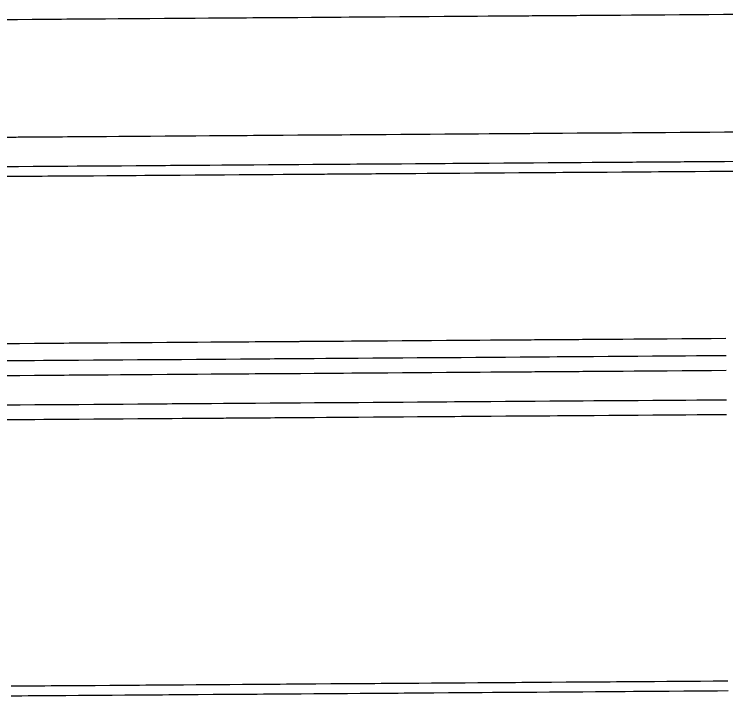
# Model space of a CAD drawing. Extents: x 2145380 to 2157287, y 139568 to 149130.
# Drawn here: x 2152490.21 to 2152538.57, y 142794.5 to 142840.84 of the extents above; entities that cross this region are included whole.
import ezdxf

# ---------------------------------------------------------------- set-up
doc = ezdxf.new("R2010")
doc.units = 0
doc.layers.add('PR_PREVIOUSLY CONSTRUCTED', color=7, linetype='Continuous')

msp = doc.modelspace()

# ---------------------------------------------------------------- linework, layer by layer
at = {"layer": 'PR_PREVIOUSLY CONSTRUCTED'}
for points in [[(2152489.42, 142840.489), (2152490.284, 142840.495), (2152490.42, 142840.496), (2152491.42, 142840.503), (2152492.029, 142840.507), (2152492.42, 142840.51), (2152493.42, 142840.517), (2152493.774, 142840.52), (2152494.42, 142840.524), (2152495.419, 142840.532), (2152495.519, 142840.532), (2152496.419, 142840.539), (2152497.264, 142840.545), (2152497.419, 142840.546), (2152498.419, 142840.553), (2152499.009, 142840.557), (2152499.102, 142840.558), (2152499.419, 142840.56), (2152500.419, 142840.567), (2152500.754, 142840.57), (2152501.419, 142840.574), (2152502.419, 142840.582), (2152502.5, 142840.582), (2152503.419, 142840.589), (2152504.245, 142840.595), (2152504.419, 142840.596), (2152505.419, 142840.603), (2152505.99, 142840.607), (2152506.419, 142840.61), (2152507.419, 142840.617), (2152507.735, 142840.62), (2152508.419, 142840.625), (2152509.419, 142840.632), (2152509.48, 142840.632), (2152510.419, 142840.639), (2152511.225, 142840.645), (2152511.419, 142840.646), (2152512.419, 142840.653), (2152512.971, 142840.657), (2152513.419, 142840.66), (2152514.419, 142840.667), (2152514.716, 142840.67), (2152515.419, 142840.675), (2152516.419, 142840.682), (2152516.461, 142840.682), (2152517.419, 142840.689), (2152518.206, 142840.695), (2152518.419, 142840.696), (2152519.419, 142840.703), (2152519.951, 142840.707), (2152520.419, 142840.71), (2152521.419, 142840.717), (2152521.696, 142840.719), (2152522.419, 142840.725), (2152523.419, 142840.732), (2152523.441, 142840.732), (2152524.419, 142840.739), (2152525.187, 142840.744), (2152525.419, 142840.746), (2152526.419, 142840.753), (2152526.932, 142840.757), (2152527.419, 142840.76), (2152528.419, 142840.768), (2152528.677, 142840.769), (2152529.419, 142840.775), (2152530.419, 142840.782), (2152530.422, 142840.782), (2152531.419, 142840.789), (2152532.167, 142840.794), (2152532.419, 142840.796), (2152533.419, 142840.803), (2152533.912, 142840.807), (2152534.418, 142840.81), (2152535.418, 142840.818), (2152535.658, 142840.819), (2152536.418, 142840.825), (2152537.403, 142840.832), (2152537.418, 142840.832), (2152538.418, 142840.839), (2152539.148, 142840.844)], [(2152489.477, 142832.489), (2152490.341, 142832.495), (2152490.477, 142832.496), (2152491.477, 142832.503), (2152492.086, 142832.507), (2152492.477, 142832.51), (2152493.477, 142832.517), (2152493.831, 142832.52), (2152494.477, 142832.525), (2152495.477, 142832.532), (2152495.576, 142832.532), (2152496.477, 142832.539), (2152497.321, 142832.545), (2152497.477, 142832.546), (2152498.477, 142832.553), (2152499.067, 142832.557), (2152499.159, 142832.558), (2152499.477, 142832.56), (2152500.477, 142832.567), (2152500.812, 142832.57), (2152501.477, 142832.575), (2152502.477, 142832.582), (2152502.557, 142832.582), (2152503.477, 142832.589), (2152504.302, 142832.595), (2152504.476, 142832.596), (2152505.476, 142832.603), (2152506.047, 142832.607), (2152506.476, 142832.61), (2152507.476, 142832.618), (2152507.792, 142832.62), (2152508.476, 142832.625), (2152509.476, 142832.632), (2152509.537, 142832.632), (2152510.476, 142832.639), (2152511.283, 142832.645), (2152511.476, 142832.646), (2152512.476, 142832.653), (2152513.028, 142832.657), (2152513.476, 142832.66), (2152514.476, 142832.668), (2152514.773, 142832.67), (2152515.476, 142832.675), (2152516.476, 142832.682), (2152516.518, 142832.682), (2152517.476, 142832.689), (2152518.263, 142832.695), (2152518.476, 142832.696), (2152519.476, 142832.703), (2152520.008, 142832.707), (2152520.476, 142832.711), (2152521.476, 142832.718), (2152521.754, 142832.72), (2152522.476, 142832.725), (2152523.476, 142832.732), (2152523.499, 142832.732), (2152524.476, 142832.739), (2152525.244, 142832.745), (2152525.476, 142832.746), (2152526.476, 142832.753), (2152526.989, 142832.757), (2152527.476, 142832.761), (2152528.476, 142832.768), (2152528.734, 142832.77), (2152529.476, 142832.775), (2152530.476, 142832.782), (2152530.479, 142832.782), (2152531.476, 142832.789), (2152532.224, 142832.795), (2152532.476, 142832.796), (2152533.476, 142832.804), (2152533.97, 142832.807), (2152534.476, 142832.811), (2152535.476, 142832.818), (2152535.715, 142832.82), (2152536.476, 142832.825), (2152537.46, 142832.832), (2152537.476, 142832.832), (2152538.476, 142832.839), (2152539.205, 142832.845)], [(2152489.491, 142830.489), (2152490.355, 142830.495), (2152490.491, 142830.496), (2152491.491, 142830.503), (2152492.1, 142830.508), (2152492.491, 142830.51), (2152493.491, 142830.517), (2152493.845, 142830.52), (2152494.491, 142830.525), (2152495.491, 142830.532), (2152495.59, 142830.532), (2152496.491, 142830.539), (2152497.336, 142830.545), (2152497.491, 142830.546), (2152498.491, 142830.553), (2152499.081, 142830.557), (2152499.173, 142830.558), (2152499.491, 142830.56), (2152500.491, 142830.568), (2152500.826, 142830.57), (2152501.491, 142830.575), (2152502.491, 142830.582), (2152502.571, 142830.582), (2152503.491, 142830.589), (2152504.316, 142830.595), (2152504.491, 142830.596), (2152505.491, 142830.603), (2152506.061, 142830.607), (2152506.491, 142830.61), (2152507.491, 142830.618), (2152507.807, 142830.62), (2152508.491, 142830.625), (2152509.491, 142830.632), (2152509.552, 142830.632), (2152510.491, 142830.639), (2152511.297, 142830.645), (2152511.491, 142830.646), (2152512.491, 142830.653), (2152513.042, 142830.657), (2152513.491, 142830.661), (2152514.491, 142830.668), (2152514.787, 142830.67), (2152515.491, 142830.675), (2152516.49, 142830.682), (2152516.532, 142830.682), (2152517.49, 142830.689), (2152518.278, 142830.695), (2152518.49, 142830.696), (2152519.49, 142830.703), (2152520.023, 142830.707), (2152520.49, 142830.711), (2152521.49, 142830.718), (2152521.768, 142830.72), (2152522.49, 142830.725), (2152523.49, 142830.732), (2152523.513, 142830.732), (2152524.49, 142830.739), (2152525.258, 142830.745), (2152525.49, 142830.746), (2152526.49, 142830.754), (2152527.003, 142830.757), (2152527.49, 142830.761), (2152528.49, 142830.768), (2152528.748, 142830.77), (2152529.49, 142830.775), (2152530.49, 142830.782), (2152530.494, 142830.782), (2152531.49, 142830.789), (2152532.239, 142830.795), (2152532.49, 142830.796), (2152533.49, 142830.804), (2152533.984, 142830.807), (2152534.49, 142830.811), (2152535.49, 142830.818), (2152535.729, 142830.82), (2152536.49, 142830.825), (2152537.474, 142830.832), (2152537.49, 142830.832), (2152538.49, 142830.839), (2152539.219, 142830.845)], [(2152489.496, 142829.822), (2152490.36, 142829.828), (2152490.496, 142829.829), (2152491.496, 142829.837), (2152492.105, 142829.841), (2152492.496, 142829.844), (2152493.496, 142829.851), (2152493.85, 142829.853), (2152494.496, 142829.858), (2152495.496, 142829.865), (2152495.595, 142829.866), (2152496.496, 142829.872), (2152497.34, 142829.878), (2152497.496, 142829.879), (2152498.496, 142829.887), (2152499.086, 142829.891), (2152499.178, 142829.891), (2152499.496, 142829.894), (2152500.496, 142829.901), (2152500.831, 142829.903), (2152501.496, 142829.908), (2152502.496, 142829.915), (2152502.576, 142829.916), (2152503.496, 142829.922), (2152504.321, 142829.928), (2152504.496, 142829.929), (2152505.496, 142829.937), (2152506.066, 142829.941), (2152506.496, 142829.944), (2152507.495, 142829.951), (2152507.811, 142829.953), (2152508.495, 142829.958), (2152509.495, 142829.965), (2152509.557, 142829.966), (2152510.495, 142829.972), (2152511.302, 142829.978), (2152511.495, 142829.98), (2152512.495, 142829.987), (2152513.047, 142829.991), (2152513.495, 142829.994), (2152514.495, 142830.001), (2152514.792, 142830.003), (2152515.495, 142830.008), (2152516.495, 142830.015), (2152516.537, 142830.016), (2152517.495, 142830.022), (2152518.282, 142830.028), (2152518.495, 142830.03), (2152519.495, 142830.037), (2152520.027, 142830.041), (2152520.495, 142830.044), (2152521.495, 142830.051), (2152521.773, 142830.053), (2152522.495, 142830.058), (2152523.495, 142830.065), (2152523.518, 142830.066), (2152524.495, 142830.073), (2152525.263, 142830.078), (2152525.495, 142830.08), (2152526.495, 142830.087), (2152527.008, 142830.091), (2152527.495, 142830.094), (2152528.495, 142830.101), (2152528.753, 142830.103), (2152529.495, 142830.108), (2152530.495, 142830.115), (2152530.498, 142830.115), (2152531.495, 142830.123), (2152532.244, 142830.128), (2152532.495, 142830.13), (2152533.495, 142830.137), (2152533.989, 142830.14), (2152534.495, 142830.144), (2152535.495, 142830.151), (2152535.734, 142830.153), (2152536.495, 142830.158), (2152537.479, 142830.165), (2152537.495, 142830.166), (2152538.495, 142830.173), (2152539.224, 142830.178)], [(2152489.577, 142818.459), (2152490.441, 142818.465), (2152490.577, 142818.466), (2152491.577, 142818.473), (2152492.186, 142818.478), (2152492.577, 142818.481), (2152493.577, 142818.488), (2152493.931, 142818.49), (2152494.577, 142818.495), (2152495.577, 142818.502), (2152495.677, 142818.503), (2152496.577, 142818.509), (2152497.422, 142818.515), (2152497.577, 142818.516), (2152498.577, 142818.524), (2152499.167, 142818.528), (2152499.259, 142818.528), (2152499.577, 142818.531), (2152500.577, 142818.538), (2152500.912, 142818.54), (2152501.577, 142818.545), (2152502.577, 142818.552), (2152502.657, 142818.553), (2152503.577, 142818.559), (2152504.402, 142818.565), (2152504.577, 142818.566), (2152505.577, 142818.574), (2152506.147, 142818.578), (2152506.577, 142818.581), (2152507.577, 142818.588), (2152507.893, 142818.59), (2152508.577, 142818.595), (2152509.577, 142818.602), (2152509.638, 142818.603), (2152510.577, 142818.609), (2152511.383, 142818.615), (2152511.577, 142818.617), (2152512.577, 142818.624), (2152513.128, 142818.628), (2152513.577, 142818.631), (2152514.577, 142818.638), (2152514.873, 142818.64), (2152515.577, 142818.645), (2152516.577, 142818.652), (2152516.618, 142818.653), (2152517.577, 142818.659), (2152518.364, 142818.665), (2152518.576, 142818.667), (2152519.576, 142818.674), (2152520.109, 142818.678), (2152520.576, 142818.681), (2152521.576, 142818.688), (2152521.854, 142818.69), (2152522.576, 142818.695), (2152523.576, 142818.702), (2152523.599, 142818.703), (2152524.576, 142818.71), (2152525.344, 142818.715), (2152525.576, 142818.717), (2152526.576, 142818.724), (2152527.089, 142818.727), (2152527.576, 142818.731), (2152528.576, 142818.738), (2152528.835, 142818.74), (2152529.576, 142818.745), (2152530.576, 142818.752), (2152530.58, 142818.752), (2152531.576, 142818.76), (2152532.325, 142818.765), (2152532.576, 142818.767), (2152533.576, 142818.774), (2152534.07, 142818.777), (2152534.576, 142818.781), (2152535.576, 142818.788), (2152535.815, 142818.79), (2152536.576, 142818.795), (2152537.56, 142818.802), (2152537.576, 142818.802), (2152538.576, 142818.81)], [(2152489.586, 142817.292), (2152490.449, 142817.299), (2152490.586, 142817.3), (2152491.586, 142817.307), (2152492.195, 142817.311), (2152492.585, 142817.314), (2152493.585, 142817.321), (2152493.94, 142817.324), (2152494.585, 142817.328), (2152495.585, 142817.335), (2152495.685, 142817.336), (2152496.585, 142817.343), (2152497.43, 142817.349), (2152497.585, 142817.35), (2152498.585, 142817.357), (2152499.175, 142817.361), (2152499.268, 142817.362), (2152499.585, 142817.364), (2152500.585, 142817.371), (2152500.92, 142817.374), (2152501.585, 142817.378), (2152502.585, 142817.385), (2152502.666, 142817.386), (2152503.585, 142817.393), (2152504.411, 142817.399), (2152504.585, 142817.4), (2152505.585, 142817.407), (2152506.156, 142817.411), (2152506.585, 142817.414), (2152507.585, 142817.421), (2152507.901, 142817.424), (2152508.585, 142817.428), (2152509.585, 142817.436), (2152509.646, 142817.436), (2152510.585, 142817.443), (2152511.391, 142817.448), (2152511.585, 142817.45), (2152512.585, 142817.457), (2152513.136, 142817.461), (2152513.585, 142817.464), (2152514.585, 142817.471), (2152514.882, 142817.473), (2152515.585, 142817.478), (2152516.585, 142817.486), (2152516.627, 142817.486), (2152517.585, 142817.493), (2152518.372, 142817.498), (2152518.585, 142817.5), (2152519.585, 142817.507), (2152520.117, 142817.511), (2152520.585, 142817.514), (2152521.585, 142817.521), (2152521.862, 142817.523), (2152522.585, 142817.529), (2152523.585, 142817.536), (2152523.607, 142817.536), (2152524.585, 142817.543), (2152525.353, 142817.548), (2152525.585, 142817.55), (2152526.585, 142817.557), (2152527.098, 142817.561), (2152527.585, 142817.564), (2152528.585, 142817.571), (2152528.843, 142817.573), (2152529.585, 142817.579), (2152530.585, 142817.586), (2152530.588, 142817.586), (2152531.584, 142817.593), (2152532.333, 142817.598), (2152532.584, 142817.6), (2152533.584, 142817.607), (2152534.078, 142817.611), (2152534.584, 142817.614), (2152535.584, 142817.622), (2152535.823, 142817.623), (2152536.584, 142817.629), (2152537.569, 142817.636), (2152537.584, 142817.636), (2152538.584, 142817.643)], [(2152489.593, 142816.283), (2152490.457, 142816.289), (2152490.593, 142816.29), (2152491.593, 142816.297), (2152492.202, 142816.301), (2152492.593, 142816.304), (2152493.593, 142816.311), (2152493.947, 142816.314), (2152494.593, 142816.318), (2152495.593, 142816.325), (2152495.692, 142816.326), (2152496.593, 142816.333), (2152497.437, 142816.339), (2152497.593, 142816.34), (2152498.593, 142816.347), (2152499.182, 142816.351), (2152499.275, 142816.352), (2152499.593, 142816.354), (2152500.593, 142816.361), (2152500.928, 142816.364), (2152501.592, 142816.368), (2152502.592, 142816.376), (2152502.673, 142816.376), (2152503.592, 142816.383), (2152504.418, 142816.389), (2152504.592, 142816.39), (2152505.592, 142816.397), (2152506.163, 142816.401), (2152506.592, 142816.404), (2152507.592, 142816.411), (2152507.908, 142816.414), (2152508.592, 142816.418), (2152509.592, 142816.426), (2152509.653, 142816.426), (2152510.592, 142816.433), (2152511.399, 142816.438), (2152511.592, 142816.44), (2152512.592, 142816.447), (2152513.144, 142816.451), (2152513.592, 142816.454), (2152514.592, 142816.461), (2152514.889, 142816.463), (2152515.592, 142816.468), (2152516.592, 142816.476), (2152516.634, 142816.476), (2152517.592, 142816.483), (2152518.379, 142816.488), (2152518.592, 142816.49), (2152519.592, 142816.497), (2152520.124, 142816.501), (2152520.592, 142816.504), (2152521.592, 142816.511), (2152521.869, 142816.513), (2152522.592, 142816.519), (2152523.592, 142816.526), (2152523.615, 142816.526), (2152524.592, 142816.533), (2152525.36, 142816.538), (2152525.592, 142816.54), (2152526.592, 142816.547), (2152527.105, 142816.551), (2152527.592, 142816.554), (2152528.592, 142816.561), (2152528.85, 142816.563), (2152529.592, 142816.569), (2152530.592, 142816.576), (2152530.595, 142816.576), (2152531.592, 142816.583), (2152532.34, 142816.588), (2152532.592, 142816.59), (2152533.592, 142816.597), (2152534.086, 142816.601), (2152534.592, 142816.604), (2152535.592, 142816.612), (2152535.831, 142816.613), (2152536.592, 142816.619), (2152537.576, 142816.626), (2152537.592, 142816.626), (2152538.592, 142816.633)], [(2152489.607, 142814.283), (2152490.471, 142814.289), (2152490.607, 142814.29), (2152491.607, 142814.297), (2152492.216, 142814.301), (2152492.607, 142814.304), (2152493.607, 142814.311), (2152493.961, 142814.314), (2152494.607, 142814.318), (2152495.607, 142814.325), (2152495.706, 142814.326), (2152496.607, 142814.333), (2152497.452, 142814.339), (2152497.607, 142814.34), (2152498.607, 142814.347), (2152499.197, 142814.351), (2152499.289, 142814.352), (2152499.607, 142814.354), (2152500.607, 142814.361), (2152500.942, 142814.364), (2152501.607, 142814.368), (2152502.607, 142814.376), (2152502.687, 142814.376), (2152503.607, 142814.383), (2152504.432, 142814.389), (2152504.607, 142814.39), (2152505.607, 142814.397), (2152506.177, 142814.401), (2152506.607, 142814.404), (2152507.607, 142814.411), (2152507.923, 142814.414), (2152508.607, 142814.418), (2152509.607, 142814.426), (2152509.668, 142814.426), (2152510.607, 142814.433), (2152511.413, 142814.439), (2152511.607, 142814.44), (2152512.607, 142814.447), (2152513.158, 142814.451), (2152513.606, 142814.454), (2152514.606, 142814.461), (2152514.903, 142814.464), (2152515.606, 142814.469), (2152516.606, 142814.476), (2152516.648, 142814.476), (2152517.606, 142814.483), (2152518.393, 142814.488), (2152518.606, 142814.49), (2152519.606, 142814.497), (2152520.139, 142814.501), (2152520.606, 142814.504), (2152521.606, 142814.511), (2152521.884, 142814.513), (2152522.606, 142814.519), (2152523.606, 142814.526), (2152523.629, 142814.526), (2152524.606, 142814.533), (2152525.374, 142814.538), (2152525.606, 142814.54), (2152526.606, 142814.547), (2152527.119, 142814.551), (2152527.606, 142814.554), (2152528.606, 142814.562), (2152528.864, 142814.563), (2152529.606, 142814.569), (2152530.606, 142814.576), (2152530.61, 142814.576), (2152531.606, 142814.583), (2152532.355, 142814.588), (2152532.606, 142814.59), (2152533.606, 142814.597), (2152534.1, 142814.601), (2152534.606, 142814.604), (2152535.606, 142814.612), (2152535.845, 142814.613), (2152536.606, 142814.619), (2152537.59, 142814.626), (2152537.606, 142814.626), (2152538.606, 142814.633)], [(2152489.614, 142813.283), (2152490.478, 142813.289), (2152490.614, 142813.29), (2152491.614, 142813.297), (2152492.223, 142813.301), (2152492.614, 142813.304), (2152493.614, 142813.311), (2152493.968, 142813.314), (2152494.614, 142813.318), (2152495.614, 142813.326), (2152495.714, 142813.326), (2152496.614, 142813.333), (2152497.459, 142813.339), (2152497.614, 142813.34), (2152498.614, 142813.347), (2152499.204, 142813.351), (2152499.297, 142813.352), (2152499.614, 142813.354), (2152500.614, 142813.361), (2152500.949, 142813.364), (2152501.614, 142813.368), (2152502.614, 142813.376), (2152502.694, 142813.376), (2152503.614, 142813.383), (2152504.439, 142813.389), (2152504.614, 142813.39), (2152505.614, 142813.397), (2152506.185, 142813.401), (2152506.614, 142813.404), (2152507.614, 142813.411), (2152507.93, 142813.414), (2152508.614, 142813.418), (2152509.614, 142813.426), (2152509.675, 142813.426), (2152510.614, 142813.433), (2152511.42, 142813.439), (2152511.614, 142813.44), (2152512.614, 142813.447), (2152513.165, 142813.451), (2152513.614, 142813.454), (2152514.614, 142813.461), (2152514.91, 142813.464), (2152515.614, 142813.469), (2152516.614, 142813.476), (2152516.655, 142813.476), (2152517.614, 142813.483), (2152518.401, 142813.489), (2152518.614, 142813.49), (2152519.613, 142813.497), (2152520.146, 142813.501), (2152520.613, 142813.504), (2152521.613, 142813.511), (2152521.891, 142813.513), (2152522.613, 142813.519), (2152523.613, 142813.526), (2152523.636, 142813.526), (2152524.613, 142813.533), (2152525.381, 142813.538), (2152525.613, 142813.54), (2152526.613, 142813.547), (2152527.126, 142813.551), (2152527.613, 142813.554), (2152528.613, 142813.562), (2152528.872, 142813.563), (2152529.613, 142813.569), (2152530.613, 142813.576), (2152530.617, 142813.576), (2152531.613, 142813.583), (2152532.362, 142813.588), (2152532.613, 142813.59), (2152533.613, 142813.597), (2152534.107, 142813.601), (2152534.613, 142813.604), (2152535.613, 142813.612), (2152535.852, 142813.613), (2152536.613, 142813.619), (2152537.597, 142813.626), (2152537.613, 142813.626), (2152538.613, 142813.633)], [(2152490.001, 142795.169), (2152490.715, 142795.174), (2152491.144, 142795.177), (2152491.715, 142795.182), (2152492.287, 142795.186), (2152492.715, 142795.189), (2152492.995, 142795.191), (2152493.429, 142795.194), (2152493.715, 142795.196), (2152494.572, 142795.202), (2152494.715, 142795.203), (2152495.715, 142795.21), (2152496.715, 142795.217), (2152496.858, 142795.218), (2152497.715, 142795.224), (2152498.001, 142795.226), (2152498.715, 142795.232), (2152499.144, 142795.235), (2152499.715, 142795.239), (2152500.286, 142795.243), (2152500.715, 142795.246), (2152501.429, 142795.251), (2152501.715, 142795.253), (2152502.572, 142795.259), (2152502.715, 142795.26), (2152503.715, 142795.267), (2152504.715, 142795.275), (2152504.858, 142795.276), (2152505.715, 142795.282), (2152506, 142795.284), (2152506.715, 142795.289), (2152507.143, 142795.292), (2152507.715, 142795.296), (2152508.286, 142795.3), (2152508.715, 142795.303), (2152509.429, 142795.308), (2152509.715, 142795.31), (2152510.572, 142795.316), (2152510.715, 142795.317), (2152511.715, 142795.325), (2152512.715, 142795.332), (2152512.857, 142795.333), (2152513.715, 142795.339), (2152514, 142795.341), (2152514.715, 142795.346), (2152515.143, 142795.349), (2152515.715, 142795.353), (2152516.286, 142795.357), (2152516.714, 142795.36), (2152517.429, 142795.365), (2152517.714, 142795.367), (2152518.572, 142795.374), (2152518.714, 142795.375), (2152519.714, 142795.382), (2152520.714, 142795.389), (2152520.857, 142795.39), (2152521.714, 142795.396), (2152522, 142795.398), (2152522.714, 142795.403), (2152523.143, 142795.406), (2152523.714, 142795.41), (2152524.286, 142795.415), (2152524.714, 142795.418), (2152525.429, 142795.423), (2152525.714, 142795.425), (2152526.571, 142795.431), (2152526.714, 142795.432), (2152527.714, 142795.439), (2152528.714, 142795.446), (2152528.857, 142795.447), (2152529.714, 142795.453), (2152530, 142795.455), (2152530.714, 142795.46), (2152531.143, 142795.464), (2152531.714, 142795.468), (2152532.286, 142795.472), (2152532.714, 142795.475), (2152533.428, 142795.48), (2152533.714, 142795.482), (2152534.571, 142795.488), (2152534.714, 142795.489), (2152535.714, 142795.496), (2152536.714, 142795.503), (2152536.857, 142795.504), (2152537.714, 142795.511), (2152538, 142795.513), (2152538.714, 142795.518)], [(2152490.006, 142794.502), (2152490.72, 142794.507), (2152491.148, 142794.51), (2152491.72, 142794.514), (2152492.291, 142794.518), (2152492.72, 142794.521), (2152493, 142794.523), (2152493.434, 142794.526), (2152493.72, 142794.528), (2152494.577, 142794.534), (2152494.72, 142794.535), (2152495.72, 142794.542), (2152496.72, 142794.55), (2152496.863, 142794.551), (2152497.72, 142794.557), (2152498.005, 142794.559), (2152498.72, 142794.564), (2152499.148, 142794.567), (2152499.72, 142794.571), (2152500.291, 142794.575), (2152500.72, 142794.578), (2152501.434, 142794.583), (2152501.72, 142794.585), (2152502.577, 142794.592), (2152502.72, 142794.593), (2152503.72, 142794.6), (2152504.72, 142794.607), (2152504.862, 142794.608), (2152505.72, 142794.614), (2152506.005, 142794.616), (2152506.72, 142794.621), (2152507.148, 142794.624), (2152507.719, 142794.628), (2152508.291, 142794.632), (2152508.719, 142794.635), (2152509.434, 142794.641), (2152509.719, 142794.643), (2152510.577, 142794.649), (2152510.719, 142794.65), (2152511.719, 142794.657), (2152512.719, 142794.664), (2152512.862, 142794.665), (2152513.719, 142794.671), (2152514.005, 142794.673), (2152514.719, 142794.678), (2152515.148, 142794.681), (2152515.719, 142794.686), (2152516.291, 142794.69), (2152516.719, 142794.693), (2152517.434, 142794.698), (2152517.719, 142794.7), (2152518.576, 142794.706), (2152518.719, 142794.707), (2152519.719, 142794.714), (2152520.719, 142794.721), (2152520.862, 142794.722), (2152521.719, 142794.728), (2152522.005, 142794.731), (2152522.719, 142794.736), (2152523.148, 142794.739), (2152523.719, 142794.743), (2152524.29, 142794.747), (2152524.719, 142794.75), (2152525.433, 142794.755), (2152525.719, 142794.757), (2152526.576, 142794.763), (2152526.719, 142794.764), (2152527.719, 142794.771), (2152528.719, 142794.779), (2152528.862, 142794.78), (2152529.719, 142794.786), (2152530.005, 142794.788), (2152530.719, 142794.793), (2152531.147, 142794.796), (2152531.719, 142794.8), (2152532.29, 142794.804), (2152532.719, 142794.807), (2152533.433, 142794.812), (2152533.719, 142794.814), (2152534.576, 142794.82), (2152534.719, 142794.821), (2152535.719, 142794.829), (2152536.719, 142794.836), (2152536.862, 142794.837), (2152537.719, 142794.843), (2152538.004, 142794.845), (2152538.719, 142794.85)]]:
    msp.add_lwpolyline(points, dxfattribs=at)

doc.saveas('drawing.dxf')
